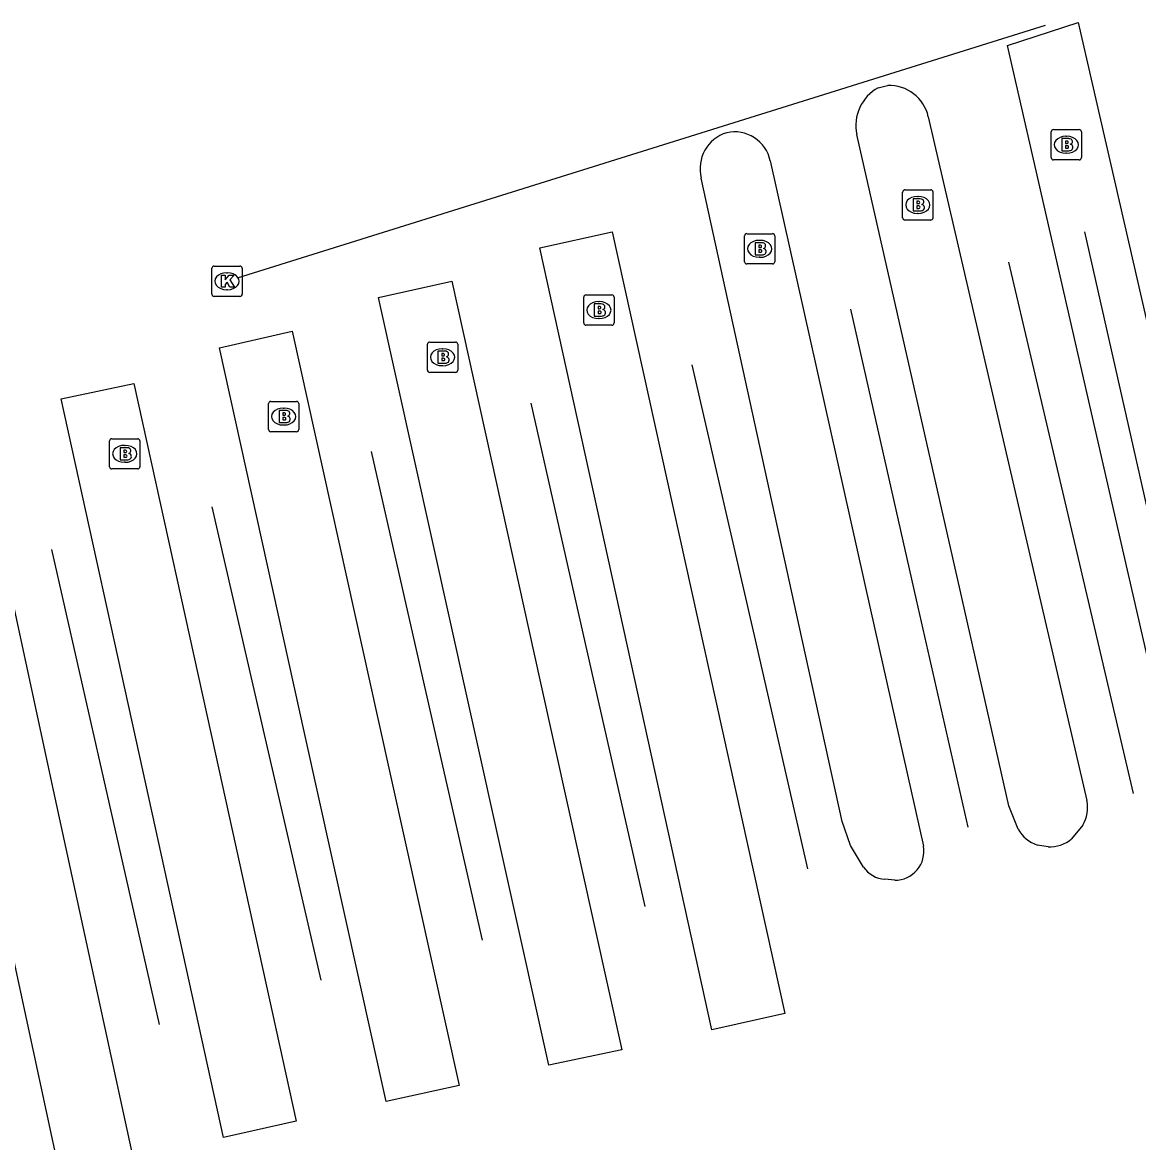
# Model space of a CAD drawing. Extents: x 160806 to 161707, y 383697 to 384148.
# Drawn here: x 161336.78 to 161373.62, y 383841 to 383877.99 of the extents above; entities that cross this region are included whole.
import ezdxf

# ---------------------------------------------------------------- set-up
doc = ezdxf.new("R2010")
doc.units = 0
for name, color, linetype in [('IMGEO_Brandkraan', 7, 'Continuous'), ('IMGEO_Kolk', 7, 'Continuous'), ('IMGEO_Lijnafwatering', 7, 'Continuous'), ('IMGEO_OVBaan_gesloten', 7, 'Continuous')]:
    doc.layers.add(name, color=color, linetype=linetype)

msp = doc.modelspace()

# ---------------------------------------------------------------- linework, layer by layer
at = {"layer": 'IMGEO_Brandkraan'}
for p, q in [((161370.807, 383874.449), (161371.659, 383874.449)), ((161370.732, 383873.523), (161370.732, 383874.375)), ((161371.22, 383874.229), (161371.245, 383874.229)), ((161371.733, 383874.375), (161371.733, 383873.523)), ((161371.659, 383873.449), (161370.807, 383873.449)), ((161371.243, 383873.669), (161371.218, 383873.669)), ((161365.831, 383871.535), (161365.831, 383872.387)), ((161365.906, 383872.461), (161366.758, 383872.461)), ((161366.319, 383872.241), (161366.344, 383872.241)), ((161366.832, 383872.387), (161366.832, 383871.535)), ((161366.342, 383871.681), (161366.317, 383871.681)), ((161366.758, 383871.461), (161365.906, 383871.461)), ((161360.61, 383870.086), (161360.61, 383870.938)), ((161360.685, 383871.012), (161361.537, 383871.012)), ((161361.098, 383870.792), (161361.123, 383870.792)), ((161361.611, 383870.938), (161361.611, 383870.086)), ((161361.537, 383870.012), (161360.685, 383870.012)), ((161361.121, 383870.232), (161361.096, 383870.232)), ((161355.305, 383868.064), (161355.305, 383868.916)), ((161355.38, 383868.99), (161356.232, 383868.99)), ((161356.306, 383868.916), (161356.306, 383868.064)), ((161355.793, 383868.77), (161355.818, 383868.77)), ((161355.816, 383868.21), (161355.791, 383868.21)), ((161356.232, 383867.99), (161355.38, 383867.99)), ((161350.221, 383867.433), (161351.073, 383867.433)), ((161350.146, 383866.507), (161350.146, 383867.359)), ((161350.634, 383867.213), (161350.659, 383867.213)), ((161351.147, 383867.359), (161351.147, 383866.507)), ((161351.073, 383866.433), (161350.221, 383866.433)), ((161350.657, 383866.653), (161350.632, 383866.653)), ((161344.902, 383864.548), (161344.902, 383865.4)), ((161344.977, 383865.474), (161345.829, 383865.474)), ((161345.39, 383865.254), (161345.415, 383865.254)), ((161345.903, 383865.4), (161345.903, 383864.548)), ((161345.829, 383864.474), (161344.977, 383864.474)), ((161345.413, 383864.694), (161345.388, 383864.694)), ((161339.658, 383863.316), (161339.658, 383864.168)), ((161339.733, 383864.242), (161340.585, 383864.242)), ((161340.659, 383864.168), (161340.659, 383863.316)), ((161340.146, 383864.022), (161340.171, 383864.022)), ((161340.169, 383863.462), (161340.144, 383863.462)), ((161340.585, 383863.242), (161339.733, 383863.242))]:
    msp.add_line(p, q, dxfattribs=at)
for points in [[(161370.807, 383874.449), (161371.659, 383874.449)], [(161370.732, 383873.523), (161370.732, 383874.375)], [(161371.08, 383874.149), (161371.08, 383873.749), (161371.293, 383873.749)], [(161371.311, 383874.149), (161371.08, 383874.149)], [(161371.259, 383874.068), (161371.205, 383874.068), (161371.205, 383873.992)], [(161371.733, 383874.375), (161371.733, 383873.523)], [(161371.205, 383873.992), (161371.258, 383873.992)], [(161371.267, 383873.916), (161371.205, 383873.916), (161371.205, 383873.835)], [(161371.205, 383873.835), (161371.267, 383873.835)], [(161371.659, 383873.449), (161370.807, 383873.449)], [(161365.831, 383871.535), (161365.831, 383872.387)], [(161365.906, 383872.461), (161366.758, 383872.461)], [(161366.832, 383872.387), (161366.832, 383871.535)], [(161366.179, 383872.161), (161366.179, 383871.761), (161366.392, 383871.761)], [(161366.41, 383872.161), (161366.179, 383872.161)], [(161366.358, 383872.08), (161366.304, 383872.08), (161366.304, 383872.004)], [(161366.304, 383872.004), (161366.357, 383872.004)], [(161366.366, 383871.928), (161366.304, 383871.928), (161366.304, 383871.847)], [(161366.304, 383871.847), (161366.366, 383871.847)], [(161366.758, 383871.461), (161365.906, 383871.461)], [(161360.61, 383870.086), (161360.61, 383870.938)], [(161360.685, 383871.012), (161361.537, 383871.012)], [(161361.611, 383870.938), (161361.611, 383870.086)], [(161360.958, 383870.712), (161360.958, 383870.312), (161361.171, 383870.312)], [(161361.189, 383870.712), (161360.958, 383870.712)], [(161361.137, 383870.631), (161361.083, 383870.631), (161361.083, 383870.555)], [(161361.083, 383870.555), (161361.136, 383870.555)], [(161361.145, 383870.479), (161361.083, 383870.479), (161361.083, 383870.398)], [(161361.083, 383870.398), (161361.145, 383870.398)], [(161361.537, 383870.012), (161360.685, 383870.012)], [(161355.305, 383868.064), (161355.305, 383868.916)], [(161355.38, 383868.99), (161356.232, 383868.99)], [(161356.306, 383868.916), (161356.306, 383868.064)], [(161355.653, 383868.69), (161355.653, 383868.29), (161355.866, 383868.29)], [(161355.884, 383868.69), (161355.653, 383868.69)], [(161355.832, 383868.609), (161355.778, 383868.609), (161355.778, 383868.533)], [(161355.778, 383868.533), (161355.831, 383868.533)], [(161355.84, 383868.457), (161355.778, 383868.457), (161355.778, 383868.376)], [(161355.778, 383868.376), (161355.84, 383868.376)], [(161356.232, 383867.99), (161355.38, 383867.99)], [(161350.221, 383867.433), (161351.073, 383867.433)], [(161350.146, 383866.507), (161350.146, 383867.359)], [(161350.494, 383867.133), (161350.494, 383866.733), (161350.707, 383866.733)], [(161350.725, 383867.133), (161350.494, 383867.133)], [(161350.673, 383867.052), (161350.619, 383867.052), (161350.619, 383866.976)], [(161351.147, 383867.359), (161351.147, 383866.507)], [(161350.619, 383866.976), (161350.672, 383866.976)], [(161350.681, 383866.9), (161350.619, 383866.9), (161350.619, 383866.819)], [(161350.619, 383866.819), (161350.681, 383866.819)], [(161351.073, 383866.433), (161350.221, 383866.433)], [(161344.902, 383864.548), (161344.902, 383865.4)], [(161344.977, 383865.474), (161345.829, 383865.474)], [(161345.903, 383865.4), (161345.903, 383864.548)], [(161345.25, 383865.174), (161345.25, 383864.774), (161345.463, 383864.774)], [(161345.481, 383865.174), (161345.25, 383865.174)], [(161345.429, 383865.093), (161345.375, 383865.093), (161345.375, 383865.017)], [(161345.375, 383865.017), (161345.428, 383865.017)], [(161345.437, 383864.941), (161345.375, 383864.941), (161345.375, 383864.86)], [(161345.375, 383864.86), (161345.437, 383864.86)], [(161345.829, 383864.474), (161344.977, 383864.474)], [(161339.658, 383863.316), (161339.658, 383864.168)], [(161339.733, 383864.242), (161340.585, 383864.242)], [(161340.659, 383864.168), (161340.659, 383863.316)], [(161340.006, 383863.942), (161340.006, 383863.542), (161340.219, 383863.542)], [(161340.237, 383863.942), (161340.006, 383863.942)], [(161340.185, 383863.861), (161340.131, 383863.861), (161340.131, 383863.785)], [(161340.131, 383863.785), (161340.184, 383863.785)], [(161340.193, 383863.709), (161340.131, 383863.709), (161340.131, 383863.628)], [(161340.131, 383863.628), (161340.193, 383863.628)], [(161340.585, 383863.242), (161339.733, 383863.242)]]:
    msp.add_lwpolyline(points, dxfattribs=at)
for centre, radius, start, end in [((161370.809, 383874.373), 0.0765, 91.552, 178.448), ((161370.809, 383874.373), 0.0765, 91.552, 178.448), ((161371.657, 383874.373), 0.0765, 1.552, 88.448), ((161371.657, 383874.373), 0.0765, 1.552, 88.448), ((161371.26, 383874.03), 0.0379, 267.8285, 90.9355), ((161371.315, 383874.004), 0.145, 59.4692, 91.5367), ((161371.34, 383874.051), 0.0922, 285.5137, 58.1501), ((161371.268, 383873.875), 0.0404, 269.8759, 90.5077), ((161371.299, 383874), 0.251, 268.6676, 293.5347), ((161371.345, 383873.859), 0.105, 301.3115, 78.989), ((161370.809, 383873.525), 0.0765, 181.552, 268.448), ((161370.809, 383873.525), 0.0765, 181.552, 268.448), ((161371.657, 383873.525), 0.0765, 271.552, 358.448), ((161371.657, 383873.525), 0.0765, 271.552, 358.448), ((161365.908, 383872.385), 0.0765, 91.552, 178.448), ((161365.908, 383872.385), 0.0765, 91.552, 178.448), ((161366.756, 383872.385), 0.0765, 1.552, 88.448), ((161366.756, 383872.385), 0.0765, 1.552, 88.448), ((161366.359, 383872.042), 0.0379, 267.8285, 90.9355), ((161366.367, 383871.887), 0.0404, 269.8759, 90.5077), ((161366.414, 383872.016), 0.145, 59.4692, 91.5367), ((161366.439, 383872.063), 0.0922, 285.5137, 58.1501), ((161366.444, 383871.871), 0.105, 301.3115, 78.989), ((161365.908, 383871.537), 0.0765, 181.552, 268.448), ((161365.908, 383871.537), 0.0765, 181.552, 268.448), ((161366.398, 383872.012), 0.251, 268.6676, 293.5347), ((161366.756, 383871.537), 0.0765, 271.552, 358.448), ((161366.756, 383871.537), 0.0765, 271.552, 358.448), ((161360.687, 383870.936), 0.0765, 91.552, 178.448), ((161360.687, 383870.936), 0.0765, 91.552, 178.448), ((161361.535, 383870.936), 0.0765, 1.552, 88.448), ((161361.535, 383870.936), 0.0765, 1.552, 88.448), ((161361.138, 383870.593), 0.0379, 267.8285, 90.9355), ((161361.146, 383870.438), 0.0404, 269.8759, 90.5077), ((161361.193, 383870.567), 0.145, 59.4692, 91.5367), ((161361.218, 383870.614), 0.0922, 285.5137, 58.1501), ((161361.223, 383870.422), 0.105, 301.3115, 78.989), ((161360.687, 383870.088), 0.0765, 181.552, 268.448), ((161360.687, 383870.088), 0.0765, 181.552, 268.448), ((161361.177, 383870.563), 0.251, 268.6676, 293.5347), ((161361.535, 383870.088), 0.0765, 271.552, 358.448), ((161361.535, 383870.088), 0.0765, 271.552, 358.448), ((161355.382, 383868.914), 0.0765, 91.552, 178.448), ((161355.382, 383868.914), 0.0765, 91.552, 178.448), ((161356.23, 383868.914), 0.0765, 1.552, 88.448), ((161356.23, 383868.914), 0.0765, 1.552, 88.448), ((161355.833, 383868.571), 0.0379, 267.8285, 90.9355), ((161355.888, 383868.545), 0.145, 59.4692, 91.5367), ((161355.913, 383868.592), 0.0922, 285.5137, 58.1501), ((161355.841, 383868.416), 0.0404, 269.8759, 90.5077), ((161355.872, 383868.541), 0.251, 268.6676, 293.5347), ((161355.918, 383868.4), 0.105, 301.3115, 78.989), ((161355.382, 383868.066), 0.0765, 181.552, 268.448), ((161355.382, 383868.066), 0.0765, 181.552, 268.448), ((161356.23, 383868.066), 0.0765, 271.552, 358.448), ((161356.23, 383868.066), 0.0765, 271.552, 358.448), ((161350.223, 383867.357), 0.0765, 91.552, 178.448), ((161350.223, 383867.357), 0.0765, 91.552, 178.448), ((161351.071, 383867.357), 0.0765, 1.552, 88.448), ((161351.071, 383867.357), 0.0765, 1.552, 88.448), ((161350.674, 383867.014), 0.0379, 267.8285, 90.9355), ((161350.729, 383866.988), 0.145, 59.4692, 91.5367), ((161350.754, 383867.035), 0.0922, 285.5137, 58.1501), ((161350.682, 383866.859), 0.0404, 269.8759, 90.5077), ((161350.713, 383866.984), 0.251, 268.6676, 293.5347), ((161350.759, 383866.843), 0.105, 301.3115, 78.989), ((161350.223, 383866.509), 0.0765, 181.552, 268.448), ((161350.223, 383866.509), 0.0765, 181.552, 268.448), ((161351.071, 383866.509), 0.0765, 271.552, 358.448), ((161351.071, 383866.509), 0.0765, 271.552, 358.448), ((161344.979, 383865.398), 0.0765, 91.552, 178.448), ((161344.979, 383865.398), 0.0765, 91.552, 178.448), ((161345.827, 383865.398), 0.0765, 1.552, 88.448), ((161345.827, 383865.398), 0.0765, 1.552, 88.448), ((161345.43, 383865.055), 0.0379, 267.8285, 90.9355), ((161345.438, 383864.9), 0.0404, 269.8759, 90.5077), ((161345.485, 383865.029), 0.145, 59.4692, 91.5367), ((161345.51, 383865.076), 0.0922, 285.5137, 58.1501), ((161345.515, 383864.884), 0.105, 301.3115, 78.989), ((161344.979, 383864.55), 0.0765, 181.552, 268.448), ((161344.979, 383864.55), 0.0765, 181.552, 268.448), ((161345.469, 383865.025), 0.251, 268.6676, 293.5347), ((161345.827, 383864.55), 0.0765, 271.552, 358.448), ((161345.827, 383864.55), 0.0765, 271.552, 358.448), ((161339.735, 383864.166), 0.0765, 91.552, 178.448), ((161339.735, 383864.166), 0.0765, 91.552, 178.448), ((161340.583, 383864.166), 0.0765, 1.552, 88.448), ((161340.583, 383864.166), 0.0765, 1.552, 88.448), ((161340.186, 383863.823), 0.0379, 267.8285, 90.9355), ((161340.194, 383863.668), 0.0404, 269.8759, 90.5077), ((161340.241, 383863.797), 0.145, 59.4692, 91.5367), ((161340.266, 383863.844), 0.0922, 285.5137, 58.1501), ((161340.271, 383863.652), 0.105, 301.3115, 78.989), ((161340.225, 383863.793), 0.251, 268.6676, 293.5347), ((161339.735, 383863.318), 0.0765, 181.552, 268.448), ((161339.735, 383863.318), 0.0765, 181.552, 268.448), ((161340.583, 383863.318), 0.0765, 271.552, 358.448), ((161340.583, 383863.318), 0.0765, 271.552, 358.448)]:
    msp.add_arc(centre, radius, start, end, dxfattribs=at)
for centre, major_axis, ratio, start_param, end_param in [((161371.219, 383873.949), (-0.387, 0.002), 0.722429, 4.712389, 7.853982), ((161371.244, 383873.949), (-0.39, 0.002), 0.717154, 1.570796, 4.712389), ((161366.318, 383871.961), (-0.387, 0.002), 0.722429, 4.712389, 7.853982), ((161366.343, 383871.961), (-0.39, 0.002), 0.717154, 1.570796, 4.712389), ((161361.097, 383870.512), (-0.387, 0.002), 0.722429, 4.712389, 7.853982), ((161361.122, 383870.512), (-0.39, 0.002), 0.717154, 1.570796, 4.712389), ((161355.792, 383868.49), (-0.387, 0.002), 0.722429, 4.712389, 7.853982), ((161355.817, 383868.49), (-0.39, 0.002), 0.717154, 1.570796, 4.712389), ((161350.633, 383866.933), (-0.387, 0.002), 0.722429, 4.712389, 7.853982), ((161350.658, 383866.933), (-0.39, 0.002), 0.717154, 1.570796, 4.712389), ((161345.389, 383864.974), (-0.387, 0.002), 0.722429, 4.712389, 7.853982), ((161345.414, 383864.974), (-0.39, 0.002), 0.717154, 1.570796, 4.712389), ((161340.145, 383863.742), (-0.387, 0.002), 0.722429, 4.712389, 7.853982), ((161340.17, 383863.742), (-0.39, 0.002), 0.717154, 1.570796, 4.712389)]:
    msp.add_ellipse(centre, major_axis=major_axis, ratio=ratio, start_param=start_param, end_param=end_param, dxfattribs=at)
at = {"layer": 'IMGEO_Kolk'}
for p, q in [((161343.033, 383869.016), (161343.033, 383869.868)), ((161343.108, 383869.942), (161343.96, 383869.942)), ((161343.521, 383869.722), (161343.546, 383869.722)), ((161344.034, 383869.868), (161344.034, 383869.016)), ((161343.96, 383868.942), (161343.108, 383868.942)), ((161343.544, 383869.162), (161343.519, 383869.162))]:
    msp.add_line(p, q, dxfattribs=at)
for points in [[(161343.033, 383869.016), (161343.033, 383869.868)], [(161343.108, 383869.942), (161343.96, 383869.942)], [(161343.354, 383869.642), (161343.477, 383869.642), (161343.477, 383869.491), (161343.607, 383869.642), (161343.771, 383869.642), (161343.625, 383869.491), (161343.778, 383869.242), (161343.626, 383869.242), (161343.541, 383869.406), (161343.477, 383869.339), (161343.477, 383869.242), (161343.354, 383869.242), (161343.354, 383869.642)], [(161344.034, 383869.868), (161344.034, 383869.016)], [(161343.96, 383868.942), (161343.108, 383868.942)]]:
    msp.add_lwpolyline(points, dxfattribs=at)
for centre, start, end in [((161343.11, 383869.866), 91.552, 178.448), ((161343.11, 383869.866), 91.552, 178.448), ((161343.958, 383869.866), 1.552, 88.448), ((161343.958, 383869.866), 1.552, 88.448), ((161343.11, 383869.018), 181.552, 268.448), ((161343.11, 383869.018), 181.552, 268.448), ((161343.958, 383869.018), 271.552, 358.448), ((161343.958, 383869.018), 271.552, 358.448)]:
    msp.add_arc(centre, 0.0765, start, end, dxfattribs=at)
for centre, major_axis, ratio, start_param, end_param in [((161343.52, 383869.442), (-0.387, 0.002), 0.722429, 4.712389, 7.853982), ((161343.545, 383869.442), (-0.39, 0.002), 0.717154, 1.570796, 4.712389)]:
    msp.add_ellipse(centre, major_axis=major_axis, ratio=ratio, start_param=start_param, end_param=end_param, dxfattribs=at)
at = {"layer": 'IMGEO_Lijnafwatering'}
for points in [[(161370.536, 383877.886), (161357.412, 383873.78)], [(161357.412, 383873.78), (161343.867, 383869.542)], [(161371.83, 383871.071), (161375.252, 383855.93)], [(161369.324, 383870.075), (161371.664, 383860.104), (161373.443, 383852.521)], [(161367.989, 383851.416), (161366.29, 383858.92), (161364.118, 383868.517)], [(161358.873, 383866.682), (161360.927, 383857.738), (161362.695, 383850.037)], [(161357.331, 383848.795), (161355.575, 383856.558), (161353.572, 383865.413)], [(161348.29, 383863.82), (161350.208, 383855.375), (161351.956, 383847.68)], [(161346.636, 383846.358), (161344.839, 383854.192), (161343.048, 383861.994)], [(161337.745, 383860.585), (161339.461, 383853.006), (161341.298, 383844.897)]]:
    msp.add_lwpolyline(points, dxfattribs=at)
at = {"layer": 'IMGEO_OVBaan_gesloten'}
for points in [[(161369.295, 383877.222), (161371.628, 383877.988), (161375.524, 383860.955), (161377.393, 383852.781), (161375.009, 383852.231), (161373.135, 383860.428), (161369.295, 383877.222)], [(161365.027, 383875.829), (161365.336, 383875.9)], [(161366.677, 383874.874), (161370.175, 383859.776), (161371.907, 383852.296)], [(161369.646, 383851.353), (161369.337, 383852.121), (161367.725, 383859.236), (161364.315, 383874.284)], [(161361.46, 383873.422), (161364.775, 383858.586), (161366.518, 383850.788)], [(161362.419, 383858.066), (161359.18, 383872.847)], [(161361.943, 383845.257), (161359.538, 383844.727), (161356.872, 383856.844), (161353.857, 383870.541), (161356.239, 383871.076), (161359.267, 383857.372), (161361.943, 383845.257)], [(161356.559, 383844.057), (161354.15, 383843.551), (161351.47, 383855.653), (161348.536, 383868.904), (161350.954, 383869.439), (161353.881, 383856.185), (161356.559, 383844.057)], [(161351.192, 383842.889), (161348.784, 383842.36), (161346.105, 383854.471), (161343.28, 383867.245), (161345.686, 383867.796), (161348.514, 383855.002), (161351.192, 383842.889)], [(161345.817, 383841.708), (161343.415, 383841.17), (161340.755, 383853.292), (161338.062, 383865.559), (161340.458, 383866.067), (161343.152, 383853.82), (161345.817, 383841.708)], [(161340.421, 383840.515), (161338.013, 383839.978), (161335.392, 383852.11), (161332.822, 383864.001), (161335.227, 383864.505), (161337.796, 383852.639), (161340.421, 383840.515)], [(161364.536, 383850.097), (161364.113, 383850.807), (161363.835, 383851.607), (161362.419, 383858.066)], [(161371.774, 383851.477), (161371.408, 383851.028)], [(161370.632, 383850.77), (161370.282, 383850.822)], [(161365.571, 383849.664), (161365.245, 383849.696)]]:
    msp.add_lwpolyline(points, dxfattribs=at)
for centre, radius, start, end in [((161365.708, 383874.579), 1.423, 118.5616, 191.954), ((161365.393, 383874.585), 1.317, 12.6954, 92.4654), ((161360.389, 383873.152), 1.247, 106.8209, 194.1517), ((161360.286, 383873.173), 1.2, 11.9584, 102.4338), ((161370.84, 383852.049), 1.095, 328.5149, 13.0372), ((161370.614, 383851.866), 1.096, 207.9338, 252.3488), ((161365.579, 383850.619), 0.955, 269.5476, 10.2224), ((161370.708, 383851.836), 1.069, 265.9072, 310.8741), ((161365.298, 383850.618), 0.923, 214.3276, 266.6886)]:
    msp.add_arc(centre, radius, start, end, dxfattribs=at)

doc.saveas('drawing.dxf')
